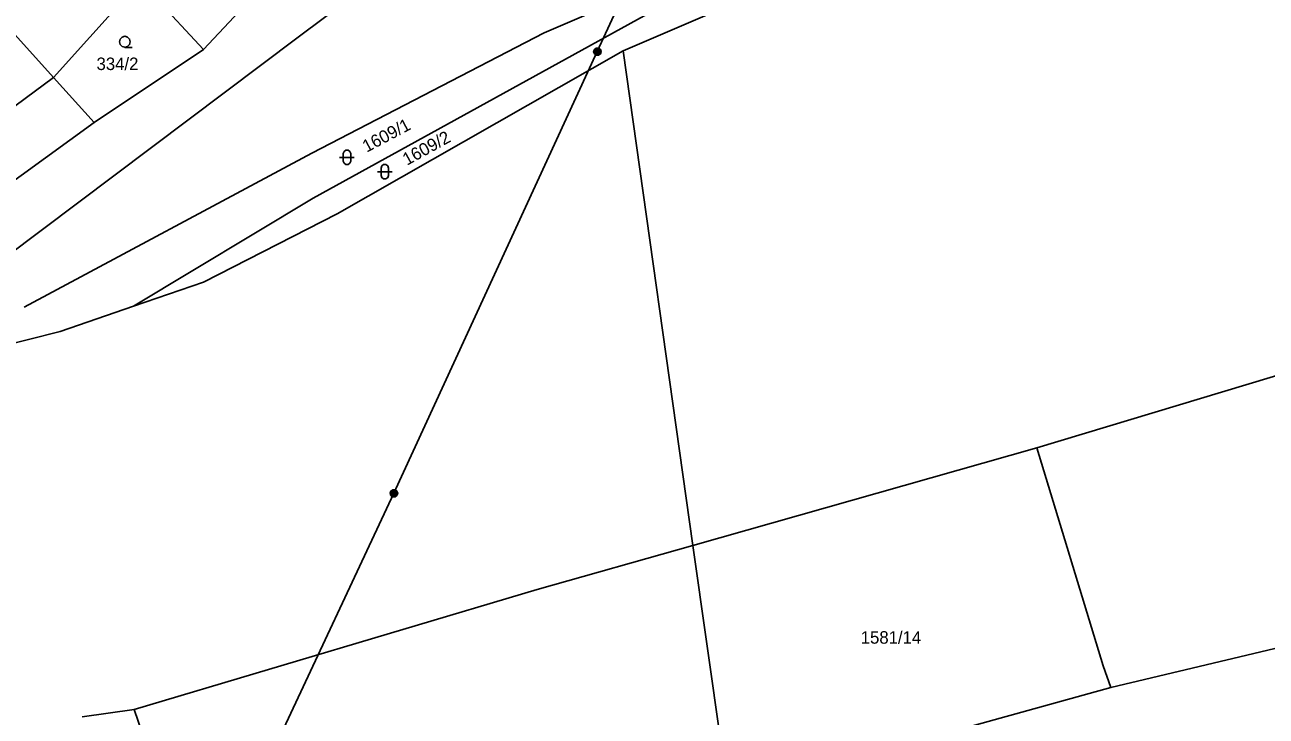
# Model space of a CAD drawing. Extents: x -609861 to -605046, y -1120287 to -1116307.
# Drawn here: x -607005 to -606836.4, y -1119513.1 to -1119419.2 of the extents above; entities that cross this region are included whole.
import ezdxf

# ---------------------------------------------------------------- set-up
doc = ezdxf.new("R2010")
doc.units = 0
for name, color, linetype in [('Vrstva 1', 7, 'Continuous'), ('Vrstva 2', 7, 'Continuous'), ('Vrstva 3', 7, 'Continuous'), ('Vrstva 6', 7, 'Continuous')]:
    doc.layers.add(name, color=color, linetype=linetype)

msp = doc.modelspace()

# ---------------------------------------------------------------- linework, layer by layer
at = {"layer": 'Vrstva 1'}
for p, q in [((-607001.13, -1119426.36), (-607038.14, -1119385.31)), ((-606894.11, -1119402.92), (-606934.5, -1119420.33)), ((-606967.9, -1119420.89), (-606945.8, -1119404.38)), ((-606923.77, -1119422.74), (-606893.15, -1119409.63)), ((-607001.13, -1119426.36), (-606989.38, -1119413.31)), ((-606980.75, -1119422.57), (-606989.38, -1119413.31)), ((-606974.51, -1119415.91), (-606980.75, -1119422.57)), ((-606916.49, -1119415.51), (-606965.86, -1119442.76)), ((-607007.72, -1119450.85), (-606967.9, -1119420.89)), ((-606934.5, -1119420.33), (-606966.05, -1119436.64)), ((-606980.75, -1119422.57), (-606995.61, -1119432.48)), ((-606962.6, -1119444.91), (-606923.77, -1119422.74)), ((-606914.28, -1119489.9), (-606923.77, -1119422.74)), ((-607016.14, -1119437.52), (-607001.13, -1119426.36)), ((-606995.61, -1119432.48), (-607001.13, -1119426.36)), ((-606995.61, -1119432.48), (-607011.88, -1119444.28)), ((-606966.05, -1119436.64), (-607005.12, -1119457.56)), ((-606965.86, -1119442.76), (-606990.27, -1119457.44)), ((-606980.75, -1119454.15), (-606962.6, -1119444.91)), ((-606990.27, -1119457.44), (-606980.75, -1119454.15)), ((-607000.24, -1119460.88), (-606990.27, -1119457.44)), ((-607019.61, -1119465.77), (-607000.24, -1119460.88)), ((-606822.74, -1119463.13), (-606867.6, -1119476.64)), ((-606867.6, -1119476.64), (-606914.28, -1119489.9)), ((-606858.58, -1119506.25), (-606867.6, -1119476.64)), ((-606914.28, -1119489.9), (-606935.42, -1119495.91)), ((-606909.91, -1119520.87), (-606914.28, -1119489.9)), ((-606935.42, -1119495.91), (-606990.16, -1119512.2)), ((-606857.51, -1119509.22), (-606803.63, -1119496.31)), ((-606857.51, -1119509.22), (-606858.58, -1119506.25)), ((-606903.01, -1119521.74), (-606857.51, -1119509.22)), ((-606990.16, -1119512.2), (-606997.24, -1119513.2)), ((-606990.16, -1119512.2), (-606979.85, -1119542.6))]:
    msp.add_line(p, q, dxfattribs=at)
at = {"layer": 'Vrstva 3'}
for points in [[(-606991.42, -1119422.27), (-606991.8, -1119422.17), (-606992.07, -1119421.9), (-606992.17, -1119421.53), (-606992.07, -1119421.16), (-606991.8, -1119420.89), (-606991.43, -1119420.79), (-606991.06, -1119420.89), (-606990.79, -1119421.16), (-606990.69, -1119421.54), (-606990.79, -1119421.92), (-606991.06, -1119422.19), (-606991.44, -1119422.29), (-606990.44, -1119422.29)], [(-606962.27, -1119437.22), (-606961, -1119437.22), (-606960.27, -1119437.22)], [(-606957.14, -1119439.17), (-606955.87, -1119439.17), (-606955.14, -1119439.17)]]:
    msp.add_lwpolyline(points, dxfattribs=at)
for points in [[(-606961.77, -1119436.72), (-606961.67, -1119436.43), (-606961.42, -1119436.25), (-606961.11, -1119436.25), (-606960.86, -1119436.43), (-606960.76, -1119436.72), (-606960.76, -1119437.72), (-606960.86, -1119438.01), (-606961.11, -1119438.19), (-606961.42, -1119438.19), (-606961.67, -1119438.01), (-606961.77, -1119437.72)], [(-606956.64, -1119438.67), (-606956.54, -1119438.38), (-606956.29, -1119438.2), (-606955.98, -1119438.2), (-606955.73, -1119438.38), (-606955.63, -1119438.67), (-606955.63, -1119439.67), (-606955.73, -1119439.96), (-606955.98, -1119440.14), (-606956.29, -1119440.14), (-606956.54, -1119439.96), (-606956.64, -1119439.67)]]:
    msp.add_lwpolyline(points, close=True, dxfattribs=at)
at = {"layer": 'Vrstva 6'}
for p, q in [((-606927.27, -1119422.87), (-606905.37, -1119375.22)), ((-606954.89, -1119482.83), (-606927.27, -1119422.87)), ((-606982.35, -1119541.34), (-606954.89, -1119482.83))]:
    msp.add_line(p, q, dxfattribs=at)
for points in [[(-606927.42, -1119422.39), (-606927.11, -1119422.39), (-606926.86, -1119422.57), (-606926.76, -1119422.86), (-606926.86, -1119423.15), (-606927.11, -1119423.33), (-606927.42, -1119423.33), (-606927.67, -1119423.15), (-606927.77, -1119422.86), (-606927.67, -1119422.57), (-606927.42, -1119422.39), (-606927.39, -1119422.43), (-606927.15, -1119422.43), (-606926.99, -1119422.51), (-606927.55, -1119422.51), (-606927.63, -1119422.59), (-606926.91, -1119422.59), (-606926.91, -1119422.67), (-606927.63, -1119422.67), (-606927.67, -1119422.75), (-606926.87, -1119422.75), (-606926.83, -1119422.83), (-606927.71, -1119422.83), (-606927.71, -1119422.91), (-606926.83, -1119422.91), (-606926.86, -1119422.99), (-606927.67, -1119422.99), (-606927.66, -1119423.07), (-606926.85, -1119423.07), (-606926.9, -1119423.15), (-606927.62, -1119423.15), (-606927.54, -1119423.23), (-606926.98, -1119423.23), (-606927.09, -1119423.31), (-606927.43, -1119423.31)], [(-606955.04, -1119482.35), (-606954.73, -1119482.35), (-606954.48, -1119482.53), (-606954.38, -1119482.82), (-606954.48, -1119483.11), (-606954.73, -1119483.29), (-606955.04, -1119483.29), (-606955.29, -1119483.11), (-606955.39, -1119482.82), (-606955.29, -1119482.53), (-606955.04, -1119482.35), (-606955.01, -1119482.39), (-606954.77, -1119482.39), (-606954.61, -1119482.47), (-606955.17, -1119482.47), (-606955.25, -1119482.55), (-606954.53, -1119482.55), (-606954.53, -1119482.63), (-606955.25, -1119482.63), (-606955.29, -1119482.71), (-606954.49, -1119482.71), (-606954.45, -1119482.79), (-606955.33, -1119482.79), (-606955.33, -1119482.87), (-606954.45, -1119482.87), (-606954.48, -1119482.95), (-606955.29, -1119482.95), (-606955.28, -1119483.03), (-606954.47, -1119483.03), (-606954.52, -1119483.11), (-606955.24, -1119483.11), (-606955.16, -1119483.19), (-606954.6, -1119483.19), (-606954.71, -1119483.27), (-606955.05, -1119483.27)]]:
    msp.add_lwpolyline(points, dxfattribs=at)

# ---------------------------------------------------------------- texts
at = {"layer": 'Vrstva 2'}
for s, p in [('334/2', (-606995.283, -1119425.37)), ('1581/14', (-606891.497, -1119503.25))]:
    msp.add_text(s, height=1.7, dxfattribs=at).set_placement(p)
for s, rotation, p in [('1609/1', 27.90304, (-606958.603, -1119436.606)), ('1609/2', 28.81978, (-606953.126, -1119438.371))]:
    msp.add_text(s, height=1.7, rotation=rotation, dxfattribs=at).set_placement(p)

doc.saveas('drawing.dxf')
